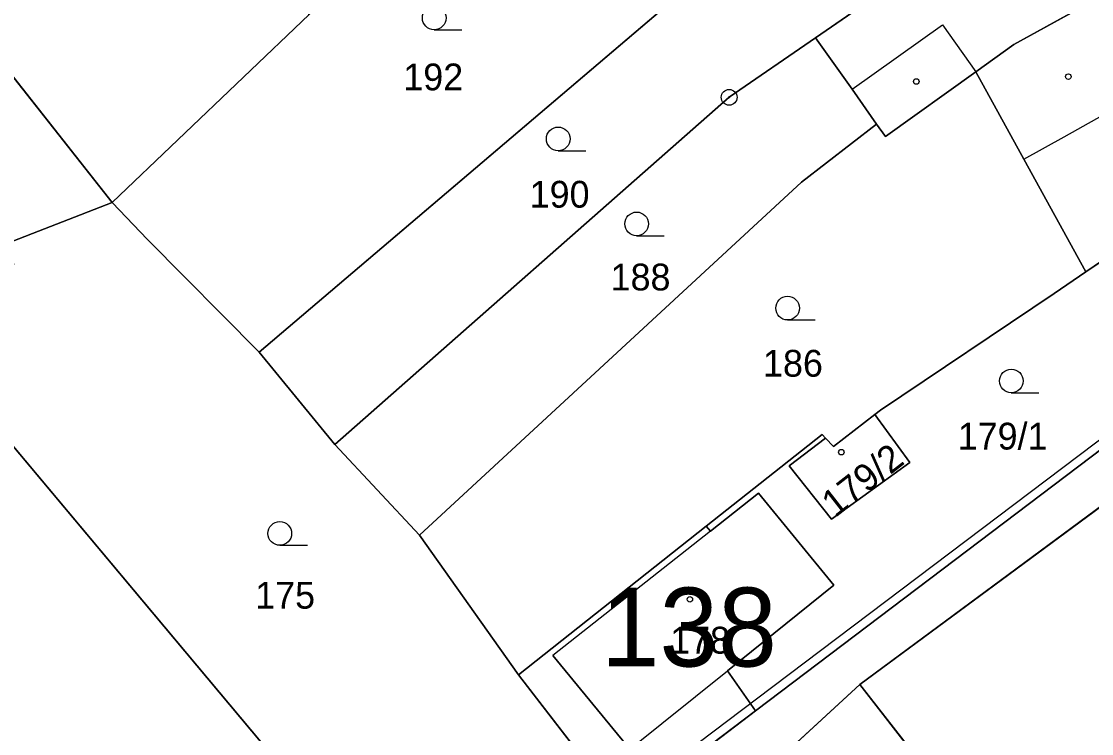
# Model space of a CAD drawing. Extents: x -689422 to -685210, y -987725 to -982160.
# Drawn here: x -687241 to -687173.2, y -985760.8 to -985715.7 of the extents above; entities that cross this region are included whole.
import ezdxf

# ---------------------------------------------------------------- set-up
doc = ezdxf.new("R2010")
doc.units = 0
for name, color, linetype in [('KN_Budovy', 7, 'Continuous'), ('KN_Budovy_cisla_domovni', 7, 'Continuous'), ('KN_Hranice_parcel', 7, 'Continuous'), ('KN_Hranice_parcel_vnitrni_kresba', 7, 'Continuous'), ('KN_Parcelni cisla', 7, 'Continuous'), ('KN_Polygon parcely', 7, 'Continuous'), ('KN_POZEMKY_OSTATNI PLOCHA', 7, 'Continuous'), ('KN_POZEMKY_ZAHRADA', 7, 'Continuous'), ('KN_POZEMKY_ZASTAVENA PLOCHA', 7, 'Continuous'), ('KN_VYUZITI_17_ostatni plocha_ostatni komunikace', 7, 'Continuous'), ('KN_VYUZITI_23_ostatni plocha_manipulacni plocha', 7, 'Continuous'), ('KN_Značky bodu BP', 7, 'Continuous'), ('KN_Značky budov', 7, 'Continuous'), ('KN_Značky kultur', 7, 'Continuous')]:
    doc.layers.add(name, color=color, linetype=linetype)

msp = doc.modelspace()

# ---------------------------------------------------------------- linework, layer by layer
at = {"layer": 'KN_Budovy'}
for points in [[(-687190.04, -985742.1), (-687192.33, -985743.86), (-687189.66, -985747.25), (-687184.69, -985743.66), (-687186.91, -985740.61), (-687189.53, -985742.63)], [(-687192.55, -985753.88), (-687189.51, -985751.43), (-687194.27, -985745.59), (-687197.33, -985748.01), (-687207.31, -985755.9), (-687202.44, -985761.84), (-687196.25, -985756.86)]]:
    msp.add_lwpolyline(points, close=True, dxfattribs=at)
at = {"layer": 'KN_Hranice_parcel'}
for p, q in [((-687235.25, -985727.16), (-687249.42, -985709.17)), ((-687190.66, -985716.71), (-687181.45, -985710.35)), ((-687197.51, -985712.46), (-687225.93, -985736.65)), ((-687235.25, -985727.16), (-687222.75, -985715.25)), ((-687242.31, -985729.91), (-687235.25, -985727.16)), ((-687173.52, -985731.57), (-687168.37, -985728.06)), ((-687155.59, -985733.87), (-687187.86, -985757.73)), ((-687247.54, -985735.44), (-687224.41, -985763.05)), ((-687225.93, -985736.65), (-687221.14, -985742.52)), ((-687163.73, -985736.13), (-687194.46, -985759.4)), ((-687215.76, -985748.26), (-687221.14, -985742.52)), ((-687209.5, -985757.11), (-687215.76, -985748.26)), ((-687197.59, -985747.69), (-687209.5, -985757.11)), ((-687202.83, -985765.74), (-687209.5, -985757.11)), ((-687187.86, -985757.73), (-687175.7, -985773.3)), ((-687194.46, -985759.4), (-687202.83, -985765.74))]:
    msp.add_line(p, q, dxfattribs=at)
for points in [[(-687159.44, -985706.03), (-687165.44, -985709.69), (-687169.13, -985711.94), (-687171.34, -985713.07), (-687171.86, -985713.7), (-687178.1, -985717.15), (-687180.5, -985718.87)], [(-687221.14, -985742.52), (-687196.14, -985720.49), (-687190.66, -985716.71)], [(-687186.79, -985722.2), (-687188.35, -985719.97), (-687190.66, -985716.71)], [(-687180.5, -985718.87), (-687186.23, -985722.97), (-687186.79, -985722.2)], [(-687173.52, -985731.57), (-687177.45, -985724.42), (-687180.5, -985718.87)], [(-687186.79, -985722.2), (-687191.55, -985725.88), (-687215.76, -985748.26)], [(-687225.93, -985736.65), (-687233.01, -985729.5), (-687235.25, -985727.16)], [(-687186.91, -985740.61), (-687186.55, -985740.34), (-687175.53, -985732.94), (-687173.52, -985731.57)], [(-687186.91, -985740.61), (-687184.69, -985743.66), (-687189.66, -985747.25), (-687192.33, -985743.86), (-687190.04, -985742.1)], [(-687190.04, -985742.1), (-687189.53, -985742.63), (-687186.91, -985740.61)], [(-687197.59, -985747.69), (-687190.25, -985741.88), (-687190.04, -985742.1)], [(-687194.46, -985759.4), (-687196.25, -985756.86), (-687192.55, -985753.88), (-687189.51, -985751.43), (-687194.27, -985745.59), (-687197.33, -985748.01), (-687197.59, -985747.69)], [(-687217.41, -985782.3), (-687208.57, -985776.82), (-687187.86, -985757.73)]]:
    msp.add_lwpolyline(points, dxfattribs=at)
at = {"layer": 'KN_Hranice_parcel_vnitrni_kresba'}
for p, q in [((-687188.35, -985719.97), (-687182.62, -985715.89)), ((-687182.62, -985715.89), (-687180.5, -985718.87)), ((-687174.9, -985722.99), (-687168.74, -985719.54)), ((-687177.45, -985724.42), (-687174.9, -985722.99)), ((-687197.33, -985748.01), (-687207.31, -985755.9)), ((-687202.44, -985761.84), (-687207.31, -985755.9)), ((-687202.44, -985761.84), (-687196.25, -985756.86))]:
    msp.add_line(p, q, dxfattribs=at)
msp.add_lwpolyline([(-687135.78, -985745.95), (-687137.56, -985743.24), (-687145.42, -985728.23), (-687148.56, -985724.59), (-687163.77, -985735.52), (-687194.41, -985758.67), (-687202.62, -985764.88), (-687214.76, -985773.81), (-687221.76, -985776.81), (-687236.33, -985775.89), (-687248.61, -985775.1), (-687262.61, -985786.53), (-687274.25, -985795.75), (-687280.11, -985800.39), (-687282.54, -985780.74), (-687286.25, -985771.74), (-687294.89, -985770.46), (-687307.46, -985768.88), (-687327.67, -985765.95), (-687360.81, -985821.54)], dxfattribs=at)
at = {"layer": 'KN_Polygon parcely'}
for points in [[(-687250.87, -985698.44), (-687244.74, -985704.37), (-687249.42, -985709.17), (-687235.25, -985727.16), (-687222.75, -985715.25), (-687233.76, -985700.41), (-687237.82, -985695.12), (-687241.04, -985690.75), (-687242.3, -985691.73)], [(-687181.45, -985710.35), (-687190.66, -985716.71), (-687188.35, -985719.97), (-687186.79, -985722.2), (-687186.23, -985722.97), (-687180.5, -985718.87), (-687178.1, -985717.15), (-687171.86, -985713.7), (-687171.34, -985713.07), (-687169.13, -985711.94), (-687165.44, -985709.69), (-687159.44, -985706.03), (-687159.04, -985705.78), (-687162.04, -985700.51), (-687163, -985698.9), (-687179.09, -985708.72)], [(-687203.99, -985705.19), (-687204.39, -985704.61), (-687206.98, -985700.82), (-687222.75, -985715.25), (-687235.25, -985727.16), (-687233.01, -985729.5), (-687225.93, -985736.65), (-687197.51, -985712.46), (-687201.25, -985706.74), (-687202.15, -985707.74)], [(-687181.45, -985710.35), (-687185.9, -985702.96), (-687197.51, -985712.46), (-687225.93, -985736.65), (-687221.14, -985742.52), (-687196.14, -985720.49), (-687190.66, -985716.71)], [(-687169.13, -985711.94), (-687171.34, -985713.07), (-687171.86, -985713.7), (-687178.1, -985717.15), (-687180.5, -985718.87), (-687177.45, -985724.42), (-687173.52, -985731.57), (-687168.37, -985728.06), (-687152.5, -985718.38), (-687154.4, -985715.24), (-687159.24, -985706.4), (-687159.44, -985706.03), (-687165.44, -985709.69)], [(-687251.78, -985723.78), (-687248.35, -985721.35), (-687242.31, -985729.91), (-687235.25, -985727.16), (-687249.42, -985709.17), (-687251.04, -985710.84), (-687253.24, -985708.72), (-687259.35, -985713.56), (-687253.41, -985721.1), (-687253.01, -985721.92)], [(-687188.35, -985719.97), (-687190.66, -985716.71), (-687196.14, -985720.49), (-687221.14, -985742.52), (-687215.76, -985748.26), (-687191.55, -985725.88), (-687186.79, -985722.2)], [(-687186.23, -985722.97), (-687186.79, -985722.2), (-687191.55, -985725.88), (-687215.76, -985748.26), (-687209.5, -985757.11), (-687197.59, -985747.69), (-687190.25, -985741.88), (-687190.04, -985742.1), (-687189.53, -985742.63), (-687186.91, -985740.61), (-687186.55, -985740.34), (-687175.53, -985732.94), (-687173.52, -985731.57), (-687177.45, -985724.42), (-687180.5, -985718.87)], [(-687274.29, -985801.29), (-687258.01, -985788.23), (-687246.49, -985778.96), (-687234.95, -985780.28), (-687218.91, -985782.13), (-687217.41, -985782.3), (-687208.57, -985776.82), (-687187.86, -985757.73), (-687155.59, -985733.87), (-687147.11, -985729.09), (-687145.86, -985728.61), (-687148.77, -985725.28), (-687163.73, -985736.13), (-687194.46, -985759.4), (-687202.83, -985765.74), (-687214.54, -985774.38), (-687214.91, -985774.54), (-687221.61, -985777.4), (-687237.12, -985776.51), (-687248.1, -985776.01), (-687262.32, -985787.33), (-687274.86, -985796.74)], [(-687225.93, -985736.65), (-687233.01, -985729.5), (-687235.25, -985727.16), (-687242.31, -985729.91), (-687241.47, -985731.1), (-687247.54, -985735.44), (-687224.41, -985763.05), (-687214.91, -985774.54), (-687214.54, -985774.38), (-687202.83, -985765.74), (-687209.5, -985757.11), (-687215.76, -985748.26), (-687221.14, -985742.52)], [(-687189.66, -985747.25), (-687192.33, -985743.86), (-687190.04, -985742.1), (-687190.25, -985741.88), (-687197.59, -985747.69), (-687197.33, -985748.01), (-687194.27, -985745.59), (-687189.51, -985751.43), (-687192.55, -985753.88), (-687196.25, -985756.86), (-687194.46, -985759.4), (-687163.73, -985736.13), (-687168.37, -985728.06), (-687173.52, -985731.57), (-687175.53, -985732.94), (-687186.55, -985740.34), (-687186.91, -985740.61), (-687184.69, -985743.66)], [(-687151.51, -985742.68), (-687150.33, -985741.91), (-687155.59, -985733.87), (-687187.86, -985757.73), (-687175.7, -985773.3), (-687158.26, -985759.07), (-687155.12, -985756.5), (-687151.94, -985753.87), (-687154, -985750.81), (-687155.57, -985751.75), (-687156.6, -985750.33), (-687162.4, -985753.24), (-687165.31, -985747.47), (-687156.48, -985743.13), (-687153.98, -985748.1), (-687150.59, -985745.89)], [(-687248.1, -985776.01), (-687237.12, -985776.51), (-687224.41, -985763.05), (-687247.54, -985735.44), (-687251.52, -985738.27), (-687251.69, -985738.03), (-687277.83, -985756.78), (-687280.82, -985758.92), (-687283.92, -985754.55), (-687282.45, -985753.45), (-687282.91, -985752.79), (-687281.48, -985751.69), (-687281.69, -985751.33), (-687282.85, -985749.69), (-687286.1, -985745.1), (-687292.28, -985748.76), (-687291.82, -985749.53), (-687292.53, -985749.98), (-687282.54, -985766.94), (-687279.16, -985773.15), (-687271.8, -985788.16), (-687254.33, -985779.33)], [(-687186.91, -985740.61), (-687189.53, -985742.63), (-687190.04, -985742.1), (-687192.33, -985743.86), (-687189.66, -985747.25), (-687184.69, -985743.66)], [(-687192.55, -985753.88), (-687189.51, -985751.43), (-687194.27, -985745.59), (-687197.33, -985748.01), (-687197.59, -985747.69), (-687209.5, -985757.11), (-687202.83, -985765.74), (-687194.46, -985759.4), (-687196.25, -985756.86)], [(-687201.62, -985795.87), (-687196.96, -985793.04), (-687198.14, -985791.65), (-687175.7, -985773.3), (-687187.86, -985757.73), (-687208.57, -985776.82), (-687217.41, -985782.3)]]:
    msp.add_lwpolyline(points, close=True, dxfattribs=at)
at = {"layer": 'KN_POZEMKY_OSTATNI PLOCHA'}
for p, q in [((-687155.59, -985733.87), (-687187.86, -985757.73)), ((-687247.54, -985735.44), (-687224.41, -985763.05)), ((-687194.46, -985759.4), (-687163.73, -985736.13)), ((-687187.86, -985757.73), (-687208.57, -985776.82)), ((-687202.83, -985765.74), (-687194.46, -985759.4))]:
    msp.add_line(p, q, dxfattribs=at)
at = {"layer": 'KN_POZEMKY_ZAHRADA'}
for p, q in [((-687249.42, -985709.17), (-687235.25, -985727.16)), ((-687235.25, -985727.16), (-687249.42, -985709.17)), ((-687181.45, -985710.35), (-687190.66, -985716.71)), ((-687225.93, -985736.65), (-687197.51, -985712.46)), ((-687197.51, -985712.46), (-687225.93, -985736.65)), ((-687235.25, -985727.16), (-687222.75, -985715.25)), ((-687222.75, -985715.25), (-687235.25, -985727.16)), ((-687190.66, -985716.71), (-687196.14, -985720.49)), ((-687196.14, -985720.49), (-687190.66, -985716.71)), ((-687190.66, -985716.71), (-687188.35, -985719.97)), ((-687186.23, -985722.97), (-687180.5, -985718.87)), ((-687180.5, -985718.87), (-687177.45, -985724.42)), ((-687188.35, -985719.97), (-687186.79, -985722.2)), ((-687196.14, -985720.49), (-687221.14, -985742.52)), ((-687221.14, -985742.52), (-687196.14, -985720.49)), ((-687186.79, -985722.2), (-687191.55, -985725.88)), ((-687191.55, -985725.88), (-687186.79, -985722.2)), ((-687186.79, -985722.2), (-687186.23, -985722.97)), ((-687177.45, -985724.42), (-687173.52, -985731.57)), ((-687191.55, -985725.88), (-687215.76, -985748.26)), ((-687215.76, -985748.26), (-687191.55, -985725.88)), ((-687242.31, -985729.91), (-687235.25, -985727.16)), ((-687235.25, -985727.16), (-687242.31, -985729.91)), ((-687235.25, -985727.16), (-687233.01, -985729.5)), ((-687233.01, -985729.5), (-687235.25, -985727.16)), ((-687173.52, -985731.57), (-687168.37, -985728.06)), ((-687233.01, -985729.5), (-687225.93, -985736.65)), ((-687225.93, -985736.65), (-687233.01, -985729.5)), ((-687173.52, -985731.57), (-687175.53, -985732.94)), ((-687175.53, -985732.94), (-687173.52, -985731.57)), ((-687175.53, -985732.94), (-687186.55, -985740.34)), ((-687186.55, -985740.34), (-687175.53, -985732.94)), ((-687187.86, -985757.73), (-687155.59, -985733.87)), ((-687224.41, -985763.05), (-687247.54, -985735.44)), ((-687225.93, -985736.65), (-687221.14, -985742.52)), ((-687221.14, -985742.52), (-687225.93, -985736.65)), ((-687163.73, -985736.13), (-687194.46, -985759.4)), ((-687186.91, -985740.61), (-687189.53, -985742.63)), ((-687186.55, -985740.34), (-687186.91, -985740.61)), ((-687186.91, -985740.61), (-687186.55, -985740.34)), ((-687184.69, -985743.66), (-687186.91, -985740.61)), ((-687190.25, -985741.88), (-687197.59, -985747.69)), ((-687197.59, -985747.69), (-687190.25, -985741.88)), ((-687190.04, -985742.1), (-687192.33, -985743.86)), ((-687190.04, -985742.1), (-687190.25, -985741.88)), ((-687190.25, -985741.88), (-687190.04, -985742.1)), ((-687189.53, -985742.63), (-687190.04, -985742.1)), ((-687221.14, -985742.52), (-687215.76, -985748.26)), ((-687215.76, -985748.26), (-687221.14, -985742.52)), ((-687192.33, -985743.86), (-687189.66, -985747.25)), ((-687189.66, -985747.25), (-687184.69, -985743.66)), ((-687194.27, -985745.59), (-687197.33, -985748.01)), ((-687189.51, -985751.43), (-687194.27, -985745.59)), ((-687215.76, -985748.26), (-687209.5, -985757.11)), ((-687209.5, -985757.11), (-687215.76, -985748.26)), ((-687197.59, -985747.69), (-687209.5, -985757.11)), ((-687197.33, -985748.01), (-687197.59, -985747.69)), ((-687192.55, -985753.88), (-687189.51, -985751.43)), ((-687196.25, -985756.86), (-687192.55, -985753.88)), ((-687194.46, -985759.4), (-687196.25, -985756.86)), ((-687209.5, -985757.11), (-687202.83, -985765.74)), ((-687208.57, -985776.82), (-687187.86, -985757.73)), ((-687187.86, -985757.73), (-687175.7, -985773.3)), ((-687175.7, -985773.3), (-687187.86, -985757.73))]:
    msp.add_line(p, q, dxfattribs=at)
at = {"layer": 'KN_POZEMKY_ZASTAVENA PLOCHA'}
for p, q in [((-687190.66, -985716.71), (-687181.45, -985710.35)), ((-687171.86, -985713.7), (-687178.1, -985717.15)), ((-687178.1, -985717.15), (-687171.86, -985713.7)), ((-687188.35, -985719.97), (-687190.66, -985716.71)), ((-687178.1, -985717.15), (-687180.5, -985718.87)), ((-687180.5, -985718.87), (-687178.1, -985717.15)), ((-687180.5, -985718.87), (-687186.23, -985722.97)), ((-687177.45, -985724.42), (-687180.5, -985718.87)), ((-687186.79, -985722.2), (-687188.35, -985719.97)), ((-687186.23, -985722.97), (-687186.79, -985722.2)), ((-687173.52, -985731.57), (-687177.45, -985724.42)), ((-687168.37, -985728.06), (-687173.52, -985731.57)), ((-687189.53, -985742.63), (-687186.91, -985740.61)), ((-687186.91, -985740.61), (-687184.69, -985743.66)), ((-687192.33, -985743.86), (-687190.04, -985742.1)), ((-687190.04, -985742.1), (-687189.53, -985742.63)), ((-687189.66, -985747.25), (-687192.33, -985743.86)), ((-687184.69, -985743.66), (-687189.66, -985747.25)), ((-687197.33, -985748.01), (-687194.27, -985745.59)), ((-687194.27, -985745.59), (-687189.51, -985751.43)), ((-687209.5, -985757.11), (-687197.59, -985747.69)), ((-687197.59, -985747.69), (-687197.33, -985748.01)), ((-687189.51, -985751.43), (-687192.55, -985753.88)), ((-687192.55, -985753.88), (-687196.25, -985756.86)), ((-687196.25, -985756.86), (-687194.46, -985759.4)), ((-687202.83, -985765.74), (-687209.5, -985757.11)), ((-687194.46, -985759.4), (-687202.83, -985765.74))]:
    msp.add_line(p, q, dxfattribs=at)
at = {"layer": 'KN_VYUZITI_17_ostatni plocha_ostatni komunikace'}
for p, q in [((-687155.59, -985733.87), (-687187.86, -985757.73)), ((-687194.46, -985759.4), (-687163.73, -985736.13)), ((-687187.86, -985757.73), (-687208.57, -985776.82)), ((-687202.83, -985765.74), (-687194.46, -985759.4))]:
    msp.add_line(p, q, dxfattribs=at)
at = {"layer": 'KN_VYUZITI_23_ostatni plocha_manipulacni plocha'}
msp.add_line((-687247.54, -985735.44), (-687224.41, -985763.05), dxfattribs=at)
at = {"layer": 'KN_Značky bodu BP'}
for radius in [0.5, 0.0303]:
    msp.add_circle((-687196.14, -985720.49), radius, dxfattribs=at)
at = {"layer": 'KN_Značky budov'}
for centre in [(-687174.637, -985719.179), (-687184.277, -985719.489), (-687189.027, -985742.999), (-687198.627, -985752.329)]:
    msp.add_circle(centre, 0.175, dxfattribs=at)
at = {"layer": 'KN_Značky kultur'}
for p, q in [((-687214.833, -985716.21), (-687213.083, -985716.21)), ((-687206.973, -985723.88), (-687205.223, -985723.88)), ((-687202.003, -985729.27), (-687200.253, -985729.27)), ((-687192.433, -985734.61), (-687190.683, -985734.61)), ((-687178.253, -985739.23), (-687176.503, -985739.23)), ((-687224.623, -985748.9), (-687222.873, -985748.9))]:
    msp.add_line(p, q, dxfattribs=at)
for centre in [(-687214.833, -985715.46), (-687206.973, -985723.13), (-687202.003, -985728.52), (-687192.433, -985733.86), (-687178.253, -985738.48), (-687224.623, -985748.15)]:
    msp.add_circle(centre, 0.75, dxfattribs=at)

# ---------------------------------------------------------------- texts
at = {"layer": 'KN_Budovy_cisla_domovni'}
msp.add_text('138', height=5, dxfattribs=at).set_placement((-687204.271, -985756.589))
at = {"layer": 'KN_Parcelni cisla'}
for s, p in [('192', (-687216.79, -985720.05)), ('190', (-687208.78, -985727.49)), ('188', (-687203.65, -985732.74)), ('186', (-687193.99, -985738.21)), ('179/1', (-687181.648, -985742.83)), ('175', (-687226.18, -985752.92)), ('178', (-687199.88, -985755.77))]:
    msp.add_text(s, height=1.7, dxfattribs=at).set_placement(p)
msp.add_text('179/2', height=1.7, rotation=38, dxfattribs=at).set_placement((-687189.416, -985747.179))

doc.saveas('drawing.dxf')
